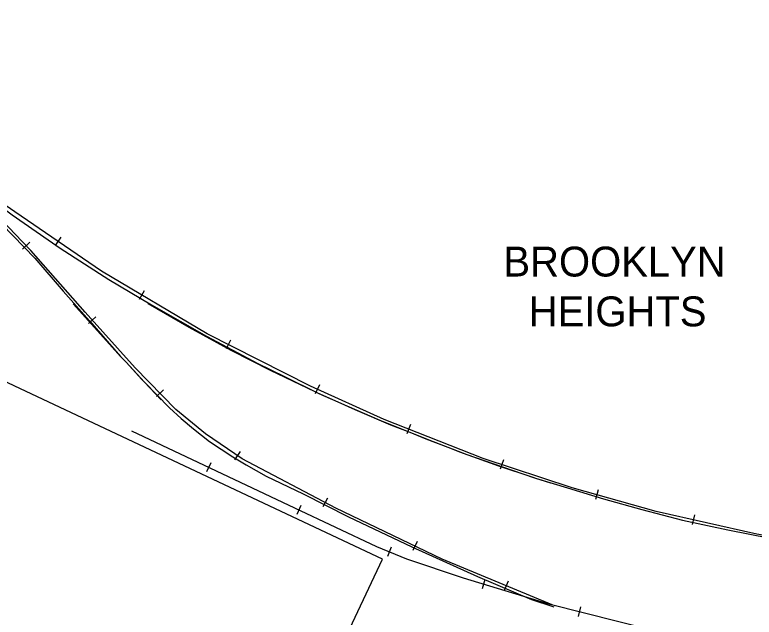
# Model space of a CAD drawing. Extents: x -25029 to 2274964, y -81170 to 687028.
# Drawn here: x -9748 to -9007, y -64591 to -63987 of the extents above; entities that cross this region are included whole.
import ezdxf

# ---------------------------------------------------------------- set-up
doc = ezdxf.new("R2010")
doc.units = 0
for name, color, linetype in [('BLDG', 7, 'Continuous'), ('CITY-NAME', 7, 'Continuous'), ('RD_X_RR_1', 7, 'Continuous'), ('RR', 7, 'Continuous')]:
    doc.layers.add(name, color=color, linetype=linetype)

msp = doc.modelspace()

# ---------------------------------------------------------------- linework, layer by layer
at = {"layer": 'BLDG'}
for points in [[(-9748.36, -64359.59), (-9789.19, -64340.37), (-9874.83, -64522.32)], [(-9480.76, -64748.36), (-9379.49, -64533.2), (-9748.36, -64359.59)]]:
    msp.add_lwpolyline(points, dxfattribs=at)
at = {"layer": 'RD_X_RR_1'}
for p, q in [((-9642.15, -64329.76), (-9636.7, -64335.66)), ((-9636.7, -64335.66), (-9618.08, -64355.68)), ((-9618.08, -64355.68), (-9601.53, -64373.49)), ((-9444.5, -64366.31), (-9424.28, -64375.38)), ((-9225.79, -64451.8), (-9210.94, -64456.71))]:
    msp.add_line(p, q, dxfattribs=at)
for points in [[(-9826.62, -64133), (-9789.32, -64168.89), (-9761.06, -64197.35), (-9728.38, -64231.28), (-9699.8, -64264.17), (-9673.46, -64293.94), (-9642.15, -64329.76)], [(-9826.62, -64133), (-9798.18, -64152.08), (-9751, -64187.59), (-9702.76, -64220.98), (-9654.17, -64252.64), (-9611.24, -64278.04), (-9556.01, -64309.42), (-9504.42, -64336.79), (-9477.79, -64349.98), (-9444.5, -64366.31)], [(-9689.67, -64276.95), (-9653.36, -64317.62), (-9642.15, -64329.76)], [(-9615.03, -64276.72), (-9573.85, -64300.38), (-9531.67, -64323.52), (-9491.99, -64343.69), (-9447.33, -64365.04), (-9444.5, -64366.31)], [(-9642.15, -64329.76), (-9641.62, -64330.37), (-9636.7, -64335.66)], [(-9636.7, -64335.66), (-9620.87, -64352.8), (-9618.08, -64355.68)], [(-9618.08, -64355.68), (-9593.2, -64381.5), (-9581.4, -64392.08), (-9568.94, -64402.5), (-9553.05, -64415), (-9529.68, -64430.39), (-9516.26, -64438.4), (-9496, -64449.84), (-9459.02, -64467.82), (-9413.45, -64490.88), (-9349.9, -64520.86), (-9284.21, -64550.78), (-9229.85, -64573.8), (-9207.54, -64580.92)], [(-9444.5, -64366.31), (-9439.56, -64368.74), (-9424.28, -64375.38)], [(-9424.28, -64375.38), (-9407.34, -64382.98), (-9371.43, -64398.34), (-9352.18, -64405.94)], [(-9424.28, -64375.38), (-9415.33, -64379.27), (-9382, -64393.68), (-9352.18, -64405.94)], [(-9352.18, -64405.94), (-9336.03, -64412.58), (-9313.76, -64420.93)], [(-9352.18, -64405.94), (-9332.93, -64413.54), (-9313.76, -64420.93)], [(-9313.76, -64420.93), (-9302.26, -64425.37), (-9263, -64439.61), (-9228.63, -64450.92), (-9225.79, -64451.8)], [(-9313.76, -64420.93), (-9294.75, -64428.07), (-9239.7, -64447.2), (-9225.79, -64451.8)], [(-9225.79, -64451.8), (-9193.75, -64461.77), (-9157.85, -64472.52), (-9119.27, -64483.46), (-9078.56, -64494.09), (-9032.99, -64503.78), (-8990.56, -64512.02), (-8939.11, -64520.67), (-8894.26, -64527.28), (-8849.31, -64533.02), (-8810.1, -64537.31), (-8760.59, -64541.92), (-8694.96, -64546.25), (-8649.52, -64549.45), (-8583.32, -64553.93), (-8521.78, -64558.42), (-8454.57, -64562.94), (-8388.08, -64567.76), (-8337.8, -64570.9), (-8273.73, -64575.7), (-8204.77, -64579.97), (-8152.5, -64583.79), (-8113.77, -64586.51)]]:
    msp.add_lwpolyline(points, dxfattribs=at)
at = {"layer": 'RR'}
for p, q in [((-9702.25, -64210.2), (-9707.92, -64218.44)), ((-9733.4, -64215.04), (-9740.59, -64221.99)), ((-9618.4, -64263.94), (-9623.48, -64272.55)), ((-9666.89, -64289.96), (-9674.33, -64296.64)), ((-9531.84, -64313.33), (-9536.38, -64322.24)), ((-9442.79, -64358.3), (-9446.92, -64367.41)), ((-9599.11, -64363.16), (-9606.26, -64370.15)), ((-9351.4, -64398.18), (-9355.05, -64407.49)), ((-9522.3, -64425.17), (-9527.93, -64433.44)), ((-9258.17, -64433.53), (-9261.31, -64443.02)), ((-9551.62, -64436.65), (-9555.91, -64445.69)), ((-9163.09, -64463.72), (-9165.8, -64473.35)), ((-9434.58, -64471.9), (-9439.22, -64480.76)), ((-9461.29, -64479.49), (-9465.53, -64488.55)), ((-9066.59, -64488.81), (-9068.8, -64498.57)), ((-9344.82, -64515.57), (-9349.15, -64524.58)), ((-9370.7, -64521.24), (-9374.5, -64530.48)), ((-9276.64, -64553.59), (-9279.53, -64563.16)), ((-9253.4, -64555.34), (-9257.23, -64564.58)), ((-9180.77, -64581.16), (-9183.23, -64590.86))]:
    msp.add_line(p, q, dxfattribs=at)
for points in [[(-9748.36, -64184.55), (-9782.32, -64161.19), (-9893.41, -64071.08), (-9955.45, -64014.1), (-10020.8, -63946.85), (-10091.1, -63865.94), (-10155.34, -63784.94), (-10213.26, -63705.99), (-10269.15, -63627.98), (-10325.4, -63549.2), (-10391.29, -63455.79), (-10460.46, -63357.89), (-10478.46, -63332.38)], [(-9748.36, -64206.74), (-9765.47, -64189.03), (-9846.35, -64109.25)], [(-8123.04, -64584.08), (-8351.43, -64569.33), (-8550.27, -64554.65), (-8738.39, -64541.71), (-8817.72, -64534.73), (-8870.32, -64529.09), (-8945.25, -64518.64), (-9003.98, -64508.09), (-9104.9, -64485.28), (-9189.03, -64461.63), (-9278.42, -64432.11), (-9377.84, -64393.21), (-9451.7, -64359.76), (-9555.39, -64306.94), (-9661.5, -64244.29), (-9748.36, -64184.55)], [(-9209.14, -64579.13), (-9319.45, -64533.33), (-9426.26, -64481.91), (-9520.15, -64432.69), (-9557.09, -64407.56), (-9586.72, -64382.96), (-9627.71, -64341.11), (-9677.63, -64285.48), (-9732.19, -64223.49), (-9748.36, -64206.74)], [(-8540.64, -64684.6), (-8794.18, -64658.03), (-8814.62, -64655.99), (-8941.21, -64639.91), (-9007.59, -64629.12), (-9040.29, -64621.94), (-9211.27, -64578.59), (-9298.29, -64552.26), (-9354.9, -64533.14), (-9384.99, -64520.76), (-9467.34, -64482.18), (-9630.82, -64404.61)]]:
    msp.add_lwpolyline(points, dxfattribs=at)

# ---------------------------------------------------------------- texts
at = {"layer": 'CITY-NAME'}
for s, p in [('BROOKLYN', (-9258.11, -64249.56)), ('HEIGHTS', (-9232.74, -64299.56))]:
    msp.add_text(s, height=30, dxfattribs=at).set_placement(p)

doc.saveas('drawing.dxf')
